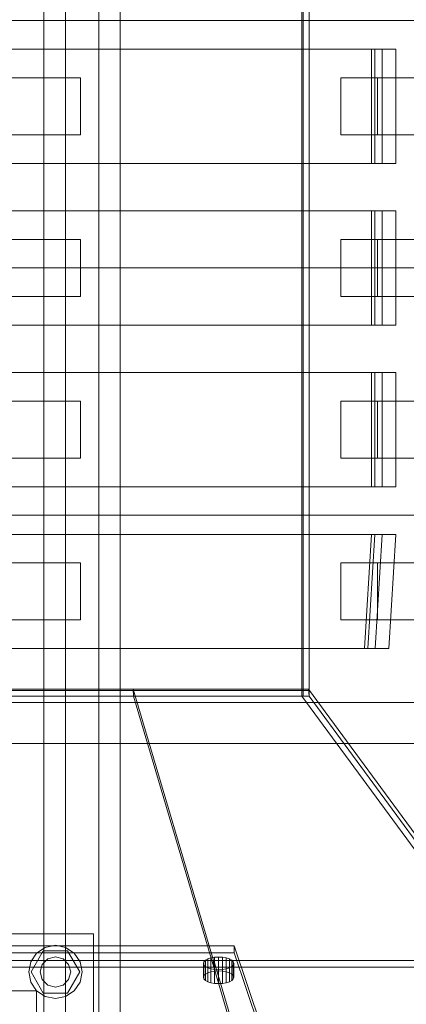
# Model space of a CAD drawing. Header units: millimetres. Extents: x -2233 to 65662, y -50530 to 6847.
# Tile 323 of 656: x 2048 to 2250, y -18387 to -17870. Entities that reach past the tile are written whole.
import ezdxf

# ---------------------------------------------------------------- set-up
doc = ezdxf.new("R2010")
doc.units = ezdxf.units.MM
doc.layers.add('superior_C01', color=7, linetype='Continuous', lineweight=0)
doc.layers.add('superior_tolva-C01', color=7, linetype='Continuous', lineweight=0)

msp = doc.modelspace()

# ---------------------------------------------------------------- linework, layer by layer
at = {"layer": 'superior_C01'}
for p, q in [((2060.214, -17550), (2060.214, -18450)), ((2071.504, -18450), (2071.504, -17550)), ((2088.995, -18450), (2088.995, -17550)), ((2100.285, -17550), (2100.285, -18450)), ((1914.367, -17870), (2854.991, -17870)), ((2856.675, -17870), (1916.05, -17870)), ((2232.213, -17885), (1915.472, -17885)), ((2233.907, -17885), (1917.166, -17885)), ((2237.858, -17885), (1921.117, -17885)), ((1928.174, -17885), (2244.915, -17885)), ((2232.213, -17945), (2232.213, -17885)), ((2232.213, -17885), (2233.907, -17885)), ((2233.907, -17945), (2233.907, -17885)), ((2233.907, -17885), (2237.858, -17885)), ((2237.858, -17945), (2237.858, -17885)), ((2237.858, -17885), (2244.915, -17885)), ((2244.915, -17885), (2244.915, -17945)), ((2060.214, -17900), (1942.571, -17900)), ((1961.758, -17900), (2079.401, -17900)), ((2060.214, -17930), (2060.214, -17900)), ((2060.214, -17900), (2079.401, -17900)), ((2079.401, -17900), (2079.401, -17930)), ((2235.307, -17900), (2216.12, -17900)), ((2216.12, -17900), (2216.12, -17930)), ((2333.626, -17900), (2216.12, -17900)), ((2235.307, -17930), (2235.307, -17900)), ((2235.307, -17900), (2352.813, -17900)), ((1942.571, -17930), (2060.214, -17930)), ((2079.401, -17930), (1961.758, -17930)), ((2079.401, -17930), (2060.214, -17930)), ((2216.12, -17930), (2235.307, -17930)), ((2216.12, -17930), (2333.626, -17930)), ((2352.813, -17930), (2235.307, -17930)), ((1915.472, -17945), (2232.213, -17945)), ((1917.166, -17945), (2233.907, -17945)), ((1921.117, -17945), (2237.858, -17945)), ((2244.915, -17945), (1928.174, -17945)), ((2233.907, -17945), (2232.213, -17945)), ((2237.858, -17945), (2233.907, -17945)), ((2244.915, -17945), (2237.858, -17945)), ((2232.213, -17970), (1915.472, -17970)), ((2233.907, -17970), (1917.166, -17970)), ((2237.858, -17970), (1921.117, -17970)), ((1928.174, -17970), (2244.915, -17970)), ((2232.213, -18030), (2232.213, -17970)), ((2232.213, -17970), (2233.907, -17970)), ((2233.907, -18030), (2233.907, -17970)), ((2233.907, -17970), (2237.858, -17970)), ((2237.858, -18030), (2237.858, -17970)), ((2237.858, -17970), (2244.915, -17970)), ((2244.915, -17970), (2244.915, -18030)), ((2060.214, -17985), (1942.571, -17985)), ((1961.758, -17985), (2079.401, -17985)), ((2060.214, -18015), (2060.214, -17985)), ((2060.214, -17985), (2079.401, -17985)), ((2079.401, -17985), (2079.401, -18015)), ((2235.307, -17985), (2216.12, -17985)), ((2216.12, -17985), (2216.12, -18015)), ((2333.626, -17985), (2216.12, -17985)), ((2235.307, -18015), (2235.307, -17985)), ((2235.307, -17985), (2352.813, -17985)), ((1914.367, -18000), (2854.991, -18000)), ((2856.675, -18000), (1916.05, -18000)), ((1942.571, -18015), (2060.214, -18015)), ((2079.401, -18015), (1961.758, -18015)), ((2079.401, -18015), (2060.214, -18015)), ((2216.12, -18015), (2235.307, -18015)), ((2216.12, -18015), (2333.626, -18015)), ((2352.813, -18015), (2235.307, -18015)), ((1915.472, -18030), (2232.213, -18030)), ((1917.166, -18030), (2233.907, -18030)), ((1921.117, -18030), (2237.858, -18030)), ((2244.915, -18030), (1928.174, -18030)), ((2233.907, -18030), (2232.213, -18030)), ((2237.858, -18030), (2233.907, -18030)), ((2244.915, -18030), (2237.858, -18030)), ((2232.213, -18055), (1915.472, -18055)), ((2233.907, -18055), (1917.166, -18055)), ((2237.858, -18055), (1921.117, -18055)), ((1928.174, -18055), (2244.915, -18055)), ((2232.213, -18115), (2232.213, -18055)), ((2232.213, -18055), (2233.907, -18055)), ((2233.907, -18115), (2233.907, -18055)), ((2233.907, -18055), (2237.858, -18055)), ((2237.858, -18115), (2237.858, -18055)), ((2237.858, -18055), (2244.915, -18055)), ((2244.915, -18055), (2244.915, -18115)), ((2060.214, -18070), (1942.571, -18070)), ((1961.758, -18070), (2079.401, -18070)), ((2060.214, -18100), (2060.214, -18070)), ((2060.214, -18070), (2079.401, -18070)), ((2079.401, -18070), (2079.401, -18100)), ((2235.307, -18070), (2216.12, -18070)), ((2216.12, -18070), (2216.12, -18100)), ((2333.626, -18070), (2216.12, -18070)), ((2235.307, -18100), (2235.307, -18070)), ((2235.307, -18070), (2352.813, -18070)), ((1942.571, -18100), (2060.214, -18100)), ((2079.401, -18100), (1961.758, -18100)), ((2079.401, -18100), (2060.214, -18100)), ((2216.12, -18100), (2235.307, -18100)), ((2216.12, -18100), (2333.626, -18100)), ((2352.813, -18100), (2235.307, -18100)), ((1915.472, -18115), (2232.213, -18115)), ((1917.166, -18115), (2233.907, -18115)), ((1921.117, -18115), (2237.858, -18115)), ((2244.915, -18115), (1928.174, -18115)), ((2233.907, -18115), (2232.213, -18115)), ((2237.858, -18115), (2233.907, -18115)), ((2244.915, -18115), (2237.858, -18115)), ((1914.367, -18130), (2854.991, -18130)), ((2856.675, -18130), (1916.05, -18130)), ((2232.213, -18140), (1915.472, -18140)), ((2233.907, -18140), (1917.166, -18140)), ((2237.858, -18140), (1921.117, -18140)), ((1928.174, -18140), (2244.915, -18140)), ((2228.512, -18200), (2232.213, -18140)), ((2230.206, -18200), (2233.907, -18140)), ((2232.213, -18140), (2233.907, -18140)), ((2233.907, -18140), (2237.858, -18140)), ((2234.157, -18200), (2237.858, -18140)), ((2237.858, -18140), (2244.915, -18140)), ((2244.915, -18140), (2241.213, -18200)), ((2060.214, -18155), (1942.571, -18155)), ((1961.758, -18155), (2079.401, -18155)), ((2060.214, -18185), (2060.214, -18155)), ((2060.214, -18155), (2079.401, -18155)), ((2079.401, -18155), (2079.401, -18185)), ((2235.307, -18155), (2216.12, -18155)), ((2216.12, -18155), (2216.12, -18185)), ((2333.626, -18155), (2216.12, -18155)), ((2235.307, -18185), (2235.307, -18155)), ((2235.307, -18155), (2352.813, -18155)), ((1942.571, -18185), (2060.214, -18185)), ((2079.401, -18185), (1961.758, -18185)), ((2079.401, -18185), (2060.214, -18185)), ((2216.12, -18185), (2235.307, -18185)), ((2216.12, -18185), (2333.626, -18185)), ((2352.813, -18185), (2235.307, -18185)), ((1915.472, -18200), (2228.512, -18200)), ((1917.166, -18200), (2230.206, -18200)), ((1921.117, -18200), (2234.157, -18200)), ((2241.213, -18200), (1928.174, -18200)), ((2230.206, -18200), (2228.512, -18200)), ((2234.157, -18200), (2230.206, -18200)), ((2241.213, -18200), (2234.157, -18200)), ((2835.677, -18228.298), (1895.052, -18228.298)), ((1896.736, -18228.298), (2837.361, -18228.298)), ((10210.031, -18250), (1105.699, -18250)), ((1107.119, -18250), (10211.451, -18250)), ((1926.267, -18350), (2086.267, -18350)), ((2086.267, -18350), (2086.267, -18510)), ((2053.333, -18364.642), (2056.368, -18360.101)), ((2053.467, -18370), (2059.867, -18358.915)), ((2056.368, -18360.101), (2060.91, -18357.066)), ((2059.867, -18358.915), (2072.667, -18358.915)), ((2060.91, -18357.066), (2066.267, -18356)), ((2066.267, -18356), (2071.625, -18357.066)), ((2071.625, -18357.066), (2076.167, -18360.101)), ((2072.667, -18358.915), (2079.067, -18370)), ((2076.167, -18360.101), (2079.202, -18364.642)), ((2052.267, -18370), (2053.333, -18364.642)), ((2058.267, -18370), (2059.339, -18366)), ((2059.339, -18366), (2062.267, -18363.072)), ((2062.267, -18363.072), (2066.267, -18362)), ((2066.267, -18362), (2070.267, -18363.072)), ((2070.267, -18363.072), (2073.195, -18366)), ((2073.195, -18366), (2074.267, -18370)), ((2079.202, -18364.642), (2080.267, -18370)), ((2053.333, -18375.358), (2052.267, -18370)), ((2059.867, -18381.085), (2053.467, -18370)), ((2059.339, -18374), (2058.267, -18370)), ((2079.067, -18370), (2072.667, -18381.085)), ((2074.267, -18370), (2073.195, -18374)), ((2080.267, -18370), (2079.202, -18375.358)), ((2056.368, -18379.899), (2053.333, -18375.358)), ((2062.267, -18376.928), (2059.339, -18374)), ((2073.195, -18374), (2070.267, -18376.928)), ((2079.202, -18375.358), (2076.167, -18379.899)), ((1956.267, -18380), (2056.267, -18380)), ((2056.267, -18380), (2056.267, -18480)), ((2060.91, -18382.934), (2056.368, -18379.899)), ((2072.667, -18381.085), (2059.867, -18381.085)), ((2066.267, -18378), (2062.267, -18376.928)), ((2070.267, -18376.928), (2066.267, -18378)), ((2076.167, -18379.899), (2071.625, -18382.934)), ((2066.267, -18384), (2060.91, -18382.934)), ((2071.625, -18382.934), (2066.267, -18384))]:
    msp.add_line(p, q, dxfattribs=at)
at = {"layer": 'superior_tolva-C01'}
for p, q in [((2195.657, -17775), (2195.657, -18225)), ((2196.398, -18225), (2196.398, -17775)), ((2199.398, -18225), (2199.398, -17775)), ((1911.451, -18222), (2199.398, -18222)), ((1911.451, -18225), (2199.398, -18225)), ((2107.07, -18221.389), (2003.409, -18221.389)), ((2003.594, -18225), (2107.255, -18225)), ((2199.203, -18221.435), (2107.06, -18221.435)), ((2107.06, -18221.435), (2149.219, -18363.935)), ((2107.255, -18225), (2107.06, -18221.435)), ((2149.229, -18363.889), (2107.07, -18221.389)), ((2107.255, -18225), (2107.07, -18221.389)), ((2107.255, -18225), (2149.414, -18367.5)), ((2107.255, -18225), (2199.398, -18225)), ((2195.657, -18225), (2470.459, -18600)), ((2199.398, -18225), (2195.657, -18225)), ((2196.398, -18225), (2199.398, -18225)), ((2303.627, -18363.935), (2199.203, -18221.435)), ((2199.398, -18225), (2199.203, -18221.435)), ((2199.398, -18225), (2199.398, -18222)), ((2199.398, -18225), (2303.823, -18367.5)), ((2474.2, -18600), (2199.398, -18225)), ((1963.891, -18356.25), (2160.101, -18356.25)), ((2160.101, -18359.88), (1963.891, -18359.88)), ((2160.101, -18356.25), (2210.623, -18506.25)), ((2160.101, -18356.25), (2160.101, -18359.88)), ((2210.623, -18509.88), (2160.101, -18359.88)), ((1975.519, -18363.889), (2149.229, -18363.889)), ((2144.188, -18364.635), (2143.915, -18365.505)), ((2143.915, -18365.505), (2144.188, -18366.375)), ((2143.915, -18372.765), (2143.915, -18365.505)), ((2144.987, -18363.825), (2144.188, -18364.635)), ((2144.188, -18364.635), (2144.188, -18371.895)), ((2146.259, -18363.129), (2144.987, -18363.825)), ((2144.987, -18363.825), (2144.987, -18371.085)), ((2147.915, -18362.595), (2146.259, -18363.129)), ((2146.259, -18363.129), (2146.259, -18370.389)), ((2149.845, -18362.259), (2147.915, -18362.595)), ((2147.915, -18362.595), (2147.915, -18369.855)), ((2149.219, -18363.935), (2303.627, -18363.935)), ((2149.219, -18363.935), (2149.414, -18367.5)), ((2149.414, -18367.5), (2149.229, -18363.889)), ((2303.758, -18363.924), (2149.35, -18363.924)), ((2149.35, -18363.924), (2187.071, -18491.424)), ((2149.414, -18367.5), (2149.35, -18363.924)), ((2151.915, -18362.145), (2149.845, -18362.259)), ((2149.845, -18362.259), (2149.845, -18369.519)), ((2153.986, -18362.259), (2151.915, -18362.145)), ((2151.915, -18362.145), (2151.915, -18369.405)), ((2155.915, -18362.595), (2153.986, -18362.259)), ((2153.986, -18362.259), (2153.986, -18369.519)), ((2157.572, -18363.129), (2155.915, -18362.595)), ((2155.915, -18362.595), (2155.915, -18369.855)), ((2158.844, -18363.825), (2157.572, -18363.129)), ((2157.572, -18363.129), (2157.572, -18370.389)), ((2159.643, -18364.635), (2158.844, -18363.825)), ((2158.844, -18363.825), (2158.844, -18371.085)), ((2159.915, -18365.505), (2159.643, -18364.635)), ((2159.643, -18364.635), (2159.643, -18371.895)), ((2159.643, -18366.375), (2159.915, -18365.505)), ((2159.915, -18365.505), (2159.915, -18372.765)), ((2149.414, -18367.5), (1975.704, -18367.5)), ((2144.188, -18366.375), (2144.987, -18367.185)), ((2144.188, -18366.375), (2144.188, -18373.635)), ((2144.188, -18371.895), (2144.987, -18371.085)), ((2144.987, -18367.185), (2146.259, -18367.881)), ((2144.987, -18367.185), (2144.987, -18374.445)), ((2144.987, -18371.085), (2146.259, -18370.389)), ((2146.259, -18367.881), (2147.915, -18368.415)), ((2146.259, -18367.881), (2146.259, -18375.141)), ((2146.259, -18370.389), (2147.915, -18369.855)), ((2147.915, -18368.415), (2149.845, -18368.751)), ((2147.915, -18368.415), (2147.915, -18375.675)), ((2147.915, -18369.855), (2149.845, -18369.519)), ((2187.135, -18495), (2149.414, -18367.5)), ((2149.414, -18367.5), (2303.823, -18367.5)), ((2149.845, -18368.751), (2151.915, -18368.865)), ((2149.845, -18368.751), (2149.845, -18376.011)), ((2149.845, -18369.519), (2151.915, -18369.405)), ((2151.915, -18368.865), (2153.986, -18368.751)), ((2151.915, -18368.865), (2151.915, -18376.125)), ((2151.915, -18369.405), (2153.986, -18369.519)), ((2153.986, -18368.751), (2155.915, -18368.415)), ((2153.986, -18368.751), (2153.986, -18376.011)), ((2153.986, -18369.519), (2155.915, -18369.855)), ((2155.915, -18368.415), (2157.572, -18367.881)), ((2155.915, -18368.415), (2155.915, -18375.675)), ((2155.915, -18369.855), (2157.572, -18370.389)), ((2157.572, -18367.881), (2158.844, -18367.185)), ((2157.572, -18367.881), (2157.572, -18375.141)), ((2157.572, -18370.389), (2158.844, -18371.085)), ((2158.844, -18367.185), (2159.643, -18366.375)), ((2158.844, -18367.185), (2158.844, -18374.445)), ((2158.844, -18371.085), (2159.643, -18371.895)), ((2159.643, -18366.375), (2159.643, -18373.635)), ((2143.915, -18372.765), (2144.188, -18371.895)), ((2144.188, -18373.635), (2143.915, -18372.765)), ((2144.987, -18374.445), (2144.188, -18373.635)), ((2146.259, -18375.141), (2144.987, -18374.445)), ((2147.915, -18375.675), (2146.259, -18375.141)), ((2149.845, -18376.011), (2147.915, -18375.675)), ((2151.915, -18376.125), (2149.845, -18376.011)), ((2153.986, -18376.011), (2151.915, -18376.125)), ((2155.915, -18375.675), (2153.986, -18376.011)), ((2157.572, -18375.141), (2155.915, -18375.675)), ((2158.844, -18374.445), (2157.572, -18375.141)), ((2159.643, -18373.635), (2158.844, -18374.445)), ((2159.643, -18371.895), (2159.915, -18372.765)), ((2159.915, -18372.765), (2159.643, -18373.635))]:
    msp.add_line(p, q, dxfattribs=at)

doc.saveas('drawing.dxf')
